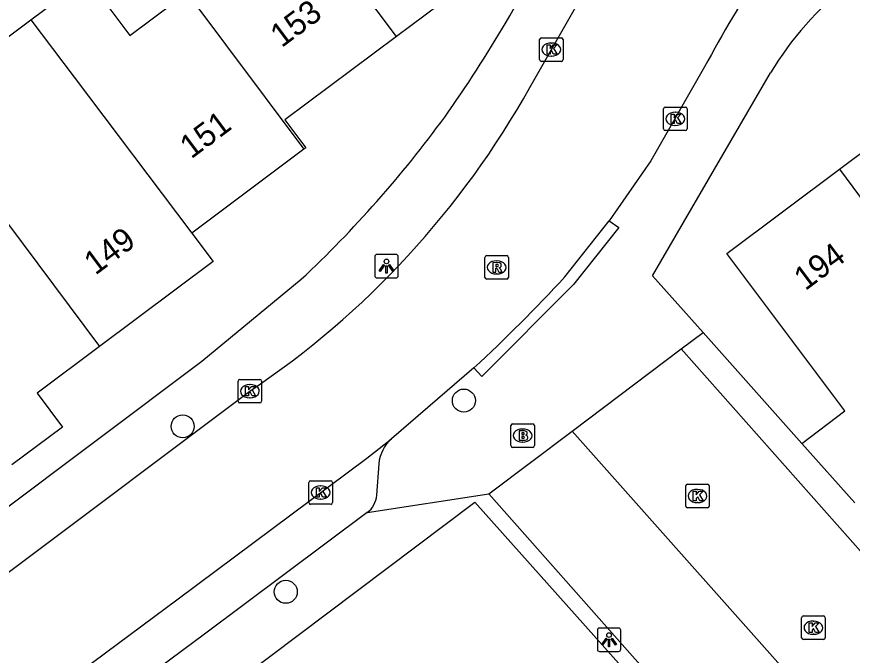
# Model space of a CAD drawing. Extents: x 158474 to 159560, y 388525 to 389605.
# Drawn here: x 159081.99 to 159117.5, y 388874.47 to 388901.64 of the extents above; entities that cross this region are included whole.
import ezdxf

# ---------------------------------------------------------------- set-up
doc = ezdxf.new("R2010")
doc.units = 0
for name, color, linetype in [('IMGEO_Boom', 7, 'Continuous'), ('IMGEO_Brandkraan', 7, 'Continuous'), ('IMGEO_Kolk', 7, 'Continuous'), ('IMGEO_Lichtpunt', 7, 'Continuous'), ('IMGEO_Pand', 7, 'Continuous'), ('IMGEO_Pand_nummerreeks', 7, 'Continuous'), ('IMGEO_Rijbaan_lokaal_open', 7, 'Continuous'), ('IMGEO_Rioolput', 7, 'Continuous'), ('IMGEO_Voetpad_open', 7, 'Continuous')]:
    doc.layers.add(name, color=color, linetype=linetype)

msp = doc.modelspace()

# ---------------------------------------------------------------- linework, layer by layer
at = {"layer": 'IMGEO_Boom'}
for centre in [(159100.989, 388885.309), (159089.041, 388884.212), (159093.422, 388877.175)]:
    msp.add_circle(centre, 0.489, dxfattribs=at)
at = {"layer": 'IMGEO_Brandkraan'}
for p, q in [((159102.987, 388883.393), (159102.987, 388884.245)), ((159103.062, 388884.319), (159103.914, 388884.319)), ((159103.988, 388884.245), (159103.988, 388883.393)), ((159103.475, 388884.099), (159103.5, 388884.099)), ((159103.498, 388883.539), (159103.473, 388883.539)), ((159103.914, 388883.319), (159103.062, 388883.319))]:
    msp.add_line(p, q, dxfattribs=at)
for points in [[(159102.987, 388883.393), (159102.987, 388884.245)], [(159103.062, 388884.319), (159103.914, 388884.319)], [(159103.988, 388884.245), (159103.988, 388883.393)], [(159103.335, 388884.019), (159103.335, 388883.619), (159103.548, 388883.619)], [(159103.566, 388884.019), (159103.335, 388884.019)], [(159103.514, 388883.938), (159103.46, 388883.938), (159103.46, 388883.862)], [(159103.46, 388883.862), (159103.513, 388883.862)], [(159103.522, 388883.786), (159103.46, 388883.786), (159103.46, 388883.705)], [(159103.46, 388883.705), (159103.522, 388883.705)], [(159103.914, 388883.319), (159103.062, 388883.319)]]:
    msp.add_lwpolyline(points, dxfattribs=at)
for centre, radius, start, end in [((159103.064, 388884.243), 0.0765, 91.552, 178.448), ((159103.064, 388884.243), 0.0765, 91.552, 178.448), ((159103.912, 388884.243), 0.0765, 1.552, 88.448), ((159103.912, 388884.243), 0.0765, 1.552, 88.448), ((159103.515, 388883.9), 0.0379, 267.8285, 90.9355), ((159103.57, 388883.874), 0.145, 59.4692, 91.5367), ((159103.595, 388883.921), 0.0922, 285.5137, 58.1501), ((159103.6, 388883.729), 0.105, 301.3115, 78.989), ((159103.523, 388883.745), 0.0404, 269.8759, 90.5077), ((159103.554, 388883.87), 0.251, 268.6676, 293.5347), ((159103.064, 388883.395), 0.0765, 181.552, 268.448), ((159103.064, 388883.395), 0.0765, 181.552, 268.448), ((159103.912, 388883.395), 0.0765, 271.552, 358.448), ((159103.912, 388883.395), 0.0765, 271.552, 358.448)]:
    msp.add_arc(centre, radius, start, end, dxfattribs=at)
for centre, major_axis, ratio, start_param, end_param in [((159103.474, 388883.819), (-0.387, 0.002), 0.722429, 4.712389, 7.853982), ((159103.499, 388883.819), (-0.39, 0.002), 0.717154, 1.570796, 4.712389)]:
    msp.add_ellipse(centre, major_axis=major_axis, ratio=ratio, start_param=start_param, end_param=end_param, dxfattribs=at)
at = {"layer": 'IMGEO_Kolk'}
for p, q in [((159104.208, 388899.812), (159104.208, 388900.664)), ((159104.283, 388900.738), (159105.135, 388900.738)), ((159104.696, 388900.518), (159104.721, 388900.518)), ((159105.209, 388900.664), (159105.209, 388899.812)), ((159104.719, 388899.958), (159104.694, 388899.958)), ((159105.135, 388899.738), (159104.283, 388899.738)), ((159109.477, 388896.866), (159109.477, 388897.718)), ((159109.552, 388897.792), (159110.404, 388897.792)), ((159110.478, 388897.718), (159110.478, 388896.866)), ((159109.965, 388897.572), (159109.99, 388897.572)), ((159109.988, 388897.012), (159109.963, 388897.012)), ((159110.404, 388896.792), (159109.552, 388896.792)), ((159091.394, 388885.286), (159091.394, 388886.138)), ((159091.469, 388886.212), (159092.321, 388886.212)), ((159091.882, 388885.992), (159091.907, 388885.992)), ((159092.395, 388886.138), (159092.395, 388885.286)), ((159091.905, 388885.432), (159091.88, 388885.432)), ((159092.321, 388885.212), (159091.469, 388885.212)), ((159094.402, 388880.97), (159094.402, 388881.822)), ((159094.477, 388881.896), (159095.329, 388881.896)), ((159095.403, 388881.822), (159095.403, 388880.97)), ((159110.494, 388881.75), (159111.346, 388881.75)), ((159094.89, 388881.676), (159094.915, 388881.676)), ((159110.419, 388880.824), (159110.419, 388881.676)), ((159110.907, 388881.53), (159110.932, 388881.53)), ((159111.42, 388881.676), (159111.42, 388880.824)), ((159094.913, 388881.116), (159094.888, 388881.116)), ((159095.329, 388880.896), (159094.477, 388880.896)), ((159111.346, 388880.75), (159110.494, 388880.75)), ((159110.93, 388880.97), (159110.905, 388880.97)), ((159115.346, 388875.223), (159115.346, 388876.075)), ((159115.421, 388876.149), (159116.273, 388876.149)), ((159116.347, 388876.075), (159116.347, 388875.223)), ((159115.834, 388875.929), (159115.859, 388875.929)), ((159115.857, 388875.369), (159115.832, 388875.369)), ((159116.273, 388875.149), (159115.421, 388875.149))]:
    msp.add_line(p, q, dxfattribs=at)
for points in [[(159104.208, 388899.812), (159104.208, 388900.664)], [(159104.283, 388900.738), (159105.135, 388900.738)], [(159105.209, 388900.664), (159105.209, 388899.812)], [(159104.529, 388900.438), (159104.652, 388900.438), (159104.652, 388900.287), (159104.782, 388900.438), (159104.946, 388900.438), (159104.8, 388900.287), (159104.953, 388900.038), (159104.801, 388900.038), (159104.716, 388900.202), (159104.652, 388900.135), (159104.652, 388900.038), (159104.529, 388900.038), (159104.529, 388900.438)], [(159105.135, 388899.738), (159104.283, 388899.738)], [(159109.477, 388896.866), (159109.477, 388897.718)], [(159109.552, 388897.792), (159110.404, 388897.792)], [(159110.478, 388897.718), (159110.478, 388896.866)], [(159109.798, 388897.492), (159109.921, 388897.492), (159109.921, 388897.341), (159110.051, 388897.492), (159110.215, 388897.492), (159110.069, 388897.341), (159110.222, 388897.092), (159110.07, 388897.092), (159109.985, 388897.256), (159109.921, 388897.189), (159109.921, 388897.092), (159109.798, 388897.092), (159109.798, 388897.492)], [(159110.404, 388896.792), (159109.552, 388896.792)], [(159091.394, 388885.286), (159091.394, 388886.138)], [(159091.469, 388886.212), (159092.321, 388886.212)], [(159092.395, 388886.138), (159092.395, 388885.286)], [(159091.715, 388885.912), (159091.838, 388885.912), (159091.838, 388885.761), (159091.968, 388885.912), (159092.132, 388885.912), (159091.986, 388885.761), (159092.139, 388885.512), (159091.987, 388885.512), (159091.902, 388885.676), (159091.838, 388885.609), (159091.838, 388885.512), (159091.715, 388885.512), (159091.715, 388885.912)], [(159092.321, 388885.212), (159091.469, 388885.212)], [(159094.402, 388880.97), (159094.402, 388881.822)], [(159094.477, 388881.896), (159095.329, 388881.896)], [(159095.403, 388881.822), (159095.403, 388880.97)], [(159110.494, 388881.75), (159111.346, 388881.75)], [(159094.723, 388881.596), (159094.846, 388881.596), (159094.846, 388881.445), (159094.976, 388881.596), (159095.14, 388881.596), (159094.994, 388881.445), (159095.147, 388881.196), (159094.995, 388881.196), (159094.91, 388881.36), (159094.846, 388881.293), (159094.846, 388881.196), (159094.723, 388881.196), (159094.723, 388881.596)], [(159110.419, 388880.824), (159110.419, 388881.676)], [(159110.74, 388881.45), (159110.863, 388881.45), (159110.863, 388881.299), (159110.993, 388881.45), (159111.157, 388881.45), (159111.011, 388881.299), (159111.164, 388881.05), (159111.012, 388881.05), (159110.927, 388881.214), (159110.863, 388881.147), (159110.863, 388881.05), (159110.74, 388881.05), (159110.74, 388881.45)], [(159111.42, 388881.676), (159111.42, 388880.824)], [(159095.329, 388880.896), (159094.477, 388880.896)], [(159111.346, 388880.75), (159110.494, 388880.75)], [(159115.346, 388875.223), (159115.346, 388876.075)], [(159115.421, 388876.149), (159116.273, 388876.149)], [(159116.347, 388876.075), (159116.347, 388875.223)], [(159115.667, 388875.849), (159115.79, 388875.849), (159115.79, 388875.698), (159115.92, 388875.849), (159116.084, 388875.849), (159115.938, 388875.698), (159116.091, 388875.449), (159115.939, 388875.449), (159115.854, 388875.613), (159115.79, 388875.546), (159115.79, 388875.449), (159115.667, 388875.449), (159115.667, 388875.849)], [(159116.273, 388875.149), (159115.421, 388875.149)]]:
    msp.add_lwpolyline(points, dxfattribs=at)
for centre, start, end in [((159104.285, 388900.662), 91.552, 178.448), ((159104.285, 388900.662), 91.552, 178.448), ((159105.133, 388900.662), 1.552, 88.448), ((159105.133, 388900.662), 1.552, 88.448), ((159104.285, 388899.814), 181.552, 268.448), ((159104.285, 388899.814), 181.552, 268.448), ((159105.133, 388899.814), 271.552, 358.448), ((159105.133, 388899.814), 271.552, 358.448), ((159109.554, 388897.716), 91.552, 178.448), ((159109.554, 388897.716), 91.552, 178.448), ((159110.402, 388897.716), 1.552, 88.448), ((159110.402, 388897.716), 1.552, 88.448), ((159109.554, 388896.868), 181.552, 268.448), ((159109.554, 388896.868), 181.552, 268.448), ((159110.402, 388896.868), 271.552, 358.448), ((159110.402, 388896.868), 271.552, 358.448), ((159091.471, 388886.136), 91.552, 178.448), ((159091.471, 388886.136), 91.552, 178.448), ((159092.319, 388886.136), 1.552, 88.448), ((159092.319, 388886.136), 1.552, 88.448), ((159091.471, 388885.288), 181.552, 268.448), ((159091.471, 388885.288), 181.552, 268.448), ((159092.319, 388885.288), 271.552, 358.448), ((159092.319, 388885.288), 271.552, 358.448), ((159094.479, 388881.82), 91.552, 178.448), ((159094.479, 388881.82), 91.552, 178.448), ((159095.327, 388881.82), 1.552, 88.448), ((159095.327, 388881.82), 1.552, 88.448), ((159110.496, 388881.674), 91.552, 178.448), ((159110.496, 388881.674), 91.552, 178.448), ((159111.344, 388881.674), 1.552, 88.448), ((159111.344, 388881.674), 1.552, 88.448), ((159094.479, 388880.972), 181.552, 268.448), ((159094.479, 388880.972), 181.552, 268.448), ((159095.327, 388880.972), 271.552, 358.448), ((159095.327, 388880.972), 271.552, 358.448), ((159110.496, 388880.826), 181.552, 268.448), ((159110.496, 388880.826), 181.552, 268.448), ((159111.344, 388880.826), 271.552, 358.448), ((159111.344, 388880.826), 271.552, 358.448), ((159115.423, 388876.073), 91.552, 178.448), ((159115.423, 388876.073), 91.552, 178.448), ((159116.271, 388876.073), 1.552, 88.448), ((159116.271, 388876.073), 1.552, 88.448), ((159115.423, 388875.225), 181.552, 268.448), ((159115.423, 388875.225), 181.552, 268.448), ((159116.271, 388875.225), 271.552, 358.448), ((159116.271, 388875.225), 271.552, 358.448)]:
    msp.add_arc(centre, 0.0765, start, end, dxfattribs=at)
for centre, major_axis, ratio, start_param, end_param in [((159104.695, 388900.238), (-0.387, 0.002), 0.722429, 4.712389, 7.853982), ((159104.72, 388900.238), (-0.39, 0.002), 0.717154, 1.570796, 4.712389), ((159109.964, 388897.292), (-0.387, 0.002), 0.722429, 4.712389, 7.853982), ((159109.989, 388897.292), (-0.39, 0.002), 0.717154, 1.570796, 4.712389), ((159091.881, 388885.712), (-0.387, 0.002), 0.722429, 4.712389, 7.853982), ((159091.906, 388885.712), (-0.39, 0.002), 0.717154, 1.570796, 4.712389), ((159094.889, 388881.396), (-0.387, 0.002), 0.722429, 4.712389, 7.853982), ((159094.914, 388881.396), (-0.39, 0.002), 0.717154, 1.570796, 4.712389), ((159110.906, 388881.25), (-0.387, 0.002), 0.722429, 4.712389, 7.853982), ((159110.931, 388881.25), (-0.39, 0.002), 0.717154, 1.570796, 4.712389), ((159115.833, 388875.649), (-0.387, 0.002), 0.722429, 4.712389, 7.853982), ((159115.858, 388875.649), (-0.39, 0.002), 0.717154, 1.570796, 4.712389)]:
    msp.add_ellipse(centre, major_axis=major_axis, ratio=ratio, start_param=start_param, end_param=end_param, dxfattribs=at)
at = {"layer": 'IMGEO_Lichtpunt'}
for p, q in [((159097.203, 388891.428), (159097.203, 388890.621)), ((159097.203, 388891.428), (159097.203, 388890.621)), ((159098.105, 388891.523), (159097.297, 388891.523)), ((159098.105, 388891.523), (159097.297, 388891.523)), ((159098.199, 388890.621), (159098.199, 388891.428)), ((159098.199, 388890.621), (159098.199, 388891.428)), ((159097.297, 388890.527), (159098.105, 388890.527)), ((159097.297, 388890.527), (159098.105, 388890.527)), ((159106.663, 388875.538), (159106.663, 388874.731)), ((159106.663, 388875.538), (159106.663, 388874.731)), ((159107.565, 388875.633), (159106.757, 388875.633)), ((159107.565, 388875.633), (159106.757, 388875.633)), ((159107.659, 388874.731), (159107.659, 388875.538)), ((159107.659, 388874.731), (159107.659, 388875.538)), ((159106.757, 388874.637), (159107.565, 388874.637)), ((159106.757, 388874.637), (159107.565, 388874.637))]:
    msp.add_line(p, q, dxfattribs=at)
for points in [[(159097.577, 388891.092), (159097.616, 388891.064), (159097.428, 388890.802), (159097.39, 388890.829), (159097.577, 388891.092)], [(159097.679, 388891.044), (159097.726, 388891.044), (159097.726, 388890.722), (159097.679, 388890.722), (159097.679, 388891.044)], [(159097.789, 388891.064), (159097.827, 388891.091), (159098.014, 388890.829), (159097.975, 388890.801), (159097.789, 388891.064)], [(159107.037, 388875.202), (159107.076, 388875.174), (159106.888, 388874.912), (159106.85, 388874.939), (159107.037, 388875.202)], [(159107.139, 388875.154), (159107.186, 388875.154), (159107.186, 388874.832), (159107.139, 388874.832), (159107.139, 388875.154)], [(159107.249, 388875.174), (159107.287, 388875.201), (159107.474, 388874.939), (159107.435, 388874.911), (159107.249, 388875.174)]]:
    msp.add_lwpolyline(points, dxfattribs=at)
for centre in [(159097.702, 388891.226), (159107.162, 388875.336)]:
    msp.add_circle(centre, 0.0994, dxfattribs=at)
for centre, start, end in [((159097.297, 388891.428), 90, 180), ((159097.297, 388891.428), 90, 180), ((159098.105, 388891.428), 0, 90), ((159098.105, 388891.428), 0, 90), ((159097.297, 388890.621), 180, 270), ((159097.297, 388890.621), 180, 270), ((159098.105, 388890.621), 270, 0), ((159098.105, 388890.621), 270, 360), ((159106.757, 388875.538), 90, 180), ((159106.757, 388875.538), 90, 180), ((159107.565, 388875.538), 0, 90), ((159107.565, 388875.538), 0, 90), ((159106.757, 388874.731), 180, 270), ((159106.757, 388874.731), 180, 270), ((159107.565, 388874.731), 270, 0), ((159107.565, 388874.731), 270, 360)]:
    msp.add_arc(centre, 0.0946, start, end, dxfattribs=at)
at = {"layer": 'IMGEO_Pand'}
for points in [[(159098.122, 388900.795), (159091.596, 388909.491)], [(159102.46, 388908.501), (159100.858, 388907.302), (159102.997, 388904.443), (159098.122, 388900.795)], [(159082.584, 388901.51), (159084.964, 388903.291), (159086.795, 388900.844), (159088.632, 388902.219), (159089.009, 388902.501), (159089.222, 388902.661)], [(159089.222, 388902.661), (159094.191, 388895.998)], [(159079.623, 388895.476), (159081.58, 388896.941), (159079.742, 388899.383), (159082.584, 388901.51)], [(159082.584, 388901.51), (159084.422, 388899.068), (159089.429, 388892.434)], [(159098.122, 388900.795), (159093.382, 388897.248), (159094.272, 388896.059), (159094.191, 388895.998)], [(159116.956, 388895.148), (159121.108, 388898.261), (159121.742, 388898.736), (159121.967, 388898.905)], [(159094.191, 388895.998), (159089.429, 388892.434)], [(159079.623, 388895.476), (159085.501, 388887.603)], [(159115.347, 388883.49), (159117.186, 388884.869), (159112.17, 388891.56), (159116.956, 388895.148)], [(159116.956, 388895.148), (159121.932, 388888.427), (159122.238, 388888.657), (159124.28, 388885.898)], [(159089.429, 388892.434), (159090.34, 388891.218), (159085.501, 388887.603)], [(159085.501, 388887.603), (159082.85, 388885.622), (159083.925, 388884.183), (159081.773, 388882.577)], [(159117.603, 388880.955), (159115.347, 388883.49)]]:
    msp.add_lwpolyline(points, dxfattribs=at)
at = {"layer": 'IMGEO_Rijbaan_lokaal_open'}
for points in [[(159103.795, 388898.627), (159106.316, 388903.061), (159107.914, 388905.621)], [(159111.222, 388899.499), (159108.938, 388895.512), (159107.171, 388892.954)], [(159105.28, 388890.574), (159107.171, 388892.954)], [(159105.588, 388884.01), (159110.228, 388887.513)], [(159110.228, 388887.513), (159120.719, 388875.66), (159119.366, 388874.455), (159133.192, 388858.982), (159150.894, 388839.243)], [(159101.42, 388886.701), (159097.916, 388883.688)], [(159056.018, 388858.639), (159069.118, 388868.593), (159071.563, 388870.451), (159091.893, 388885.708)], [(159116.489, 388871.743), (159105.588, 388884.01)], [(159059.794, 388855.292), (159072.405, 388864.659), (159088.845, 388876.87), (159096.865, 388882.864), (159097.916, 388883.688)]]:
    msp.add_lwpolyline(points, dxfattribs=at)
for centre, radius, start, end in [((159149.778, 388879.201), 43.572, 145.8775, 152.2357), ((159070.95, 388916.944), 37.607, 303.8405, 330.852), ((159056.863, 388934.968), 65.689, 312.71092, 317.48172)]:
    msp.add_arc(centre, radius, start, end, dxfattribs=at)
at = {"layer": 'IMGEO_Rioolput'}
for p, q in [((159101.885, 388890.549), (159101.885, 388891.401)), ((159101.96, 388891.475), (159102.812, 388891.475)), ((159102.886, 388891.401), (159102.886, 388890.549)), ((159102.373, 388891.255), (159102.398, 388891.255)), ((159102.396, 388890.695), (159102.371, 388890.695)), ((159102.812, 388890.475), (159101.96, 388890.475))]:
    msp.add_line(p, q, dxfattribs=at)
for points in [[(159101.885, 388890.549), (159101.885, 388891.401)], [(159101.96, 388891.475), (159102.812, 388891.475)], [(159102.886, 388891.401), (159102.886, 388890.549)], [(159102.474, 388891.173), (159102.222, 388891.175), (159102.222, 388890.775)], [(159102.222, 388890.775), (159102.346, 388890.775), (159102.346, 388890.937), (159102.357, 388890.937)], [(159102.4, 388891.094), (159102.346, 388891.094), (159102.346, 388891.013)], [(159102.346, 388891.013), (159102.398, 388891.013)], [(159102.404, 388890.908), (159102.475, 388890.775), (159102.615, 388890.775), (159102.55, 388890.901)], [(159102.812, 388890.475), (159101.96, 388890.475)]]:
    msp.add_lwpolyline(points, dxfattribs=at)
for centre, radius, start, end in [((159101.962, 388891.399), 0.0765, 91.552, 178.448), ((159101.962, 388891.399), 0.0765, 91.552, 178.448), ((159102.81, 388891.399), 0.0765, 1.552, 88.448), ((159102.81, 388891.399), 0.0765, 1.552, 88.448), ((159102.356, 388890.884), 0.0533, 26.0293, 88.6989), ((159102.382, 388891.202), 0.19, 274.7715, 282.9687), ((159102.406, 388890.998), 0.0964, 77.0061, 93.1865), ((159102.42, 388891.055), 0.0378, 276.6634, 79.6772), ((159102.473, 388891.063), 0.109, 350.3612, 89.416), ((159102.471, 388891.063), 0.112, 277.5842, 350.9817), ((159102.455, 388890.848), 0.108, 29.5134, 73.7905), ((159101.962, 388890.551), 0.0765, 181.552, 268.448), ((159101.962, 388890.551), 0.0765, 181.552, 268.448), ((159102.81, 388890.551), 0.0765, 271.552, 358.448), ((159102.81, 388890.551), 0.0765, 271.552, 358.448)]:
    msp.add_arc(centre, radius, start, end, dxfattribs=at)
for centre, major_axis, ratio, start_param, end_param in [((159102.372, 388890.975), (-0.387, 0.002), 0.722429, 4.712389, 7.853982), ((159102.397, 388890.975), (-0.39, 0.002), 0.717154, 1.570796, 4.712389)]:
    msp.add_ellipse(centre, major_axis=major_axis, ratio=ratio, start_param=start_param, end_param=end_param, dxfattribs=at)
at = {"layer": 'IMGEO_Voetpad_open'}
for points in [[(159111.156, 388888.198), (159109.004, 388890.615), (159114.028, 388899.243)], [(159107.171, 388892.954), (159107.578, 388892.664), (159105.655, 388890.243), (159101.752, 388886.327), (159101.42, 388886.701)], [(159047.484, 388855.159), (159067.671, 388870.326), (159089.848, 388886.988), (159094.08, 388890.466)], [(159110.228, 388887.513), (159111.156, 388888.198)], [(159115.347, 388883.49), (159111.156, 388888.198)], [(159102.05, 388881.339), (159105.588, 388884.01)], [(159097.371, 388882.625), (159097.284, 388881.284)], [(159096.885, 388880.547), (159102.05, 388881.339)], [(159116.489, 388871.743), (159113.174, 388868.76), (159102.05, 388881.339)], [(159057.955, 388848.239), (159075.248, 388861.255), (159101.461, 388880.986), (159114.746, 388866.089), (159116.239, 388867.395), (159118.458, 388864.905), (159121.85, 388861.096), (159125.655, 388856.825), (159129.047, 388853.017), (159132.779, 388848.828), (159136.171, 388845.02), (159145.569, 388834.47)], [(159096.885, 388880.547), (159089.961, 388875.372), (159073.604, 388863.223), (159063.098, 388855.419)]]:
    msp.add_lwpolyline(points, dxfattribs=at)
for centre, radius, start, end in [((159055.341, 388929.223), 54.997, 324.6074, 334.629), ((159124.911, 388892.903), 12.595, 126.6471, 149.7749), ((159060.364, 388926.374), 49.256, 313.1971, 323.9254), ((159099.04, 388882.44), 1.679, 132.0226, 173.689), ((159096.289, 388881.346), 0.997, 306.7045, 356.4347)]:
    msp.add_arc(centre, radius, start, end, dxfattribs=at)

# ---------------------------------------------------------------- texts
at = {"layer": 'IMGEO_Pand_nummerreeks'}
for s, rotation, p in [('153', 36.8068, (159093.245, 388900.294)), ('151', 36.8125, (159089.401, 388895.561)), ('149', 36.7782, (159085.327, 388890.617)), ('194', 36.8584, (159115.501, 388889.958))]:
    msp.add_text(s, height=1, rotation=rotation, dxfattribs=at).set_placement(p)

doc.saveas('drawing.dxf')
